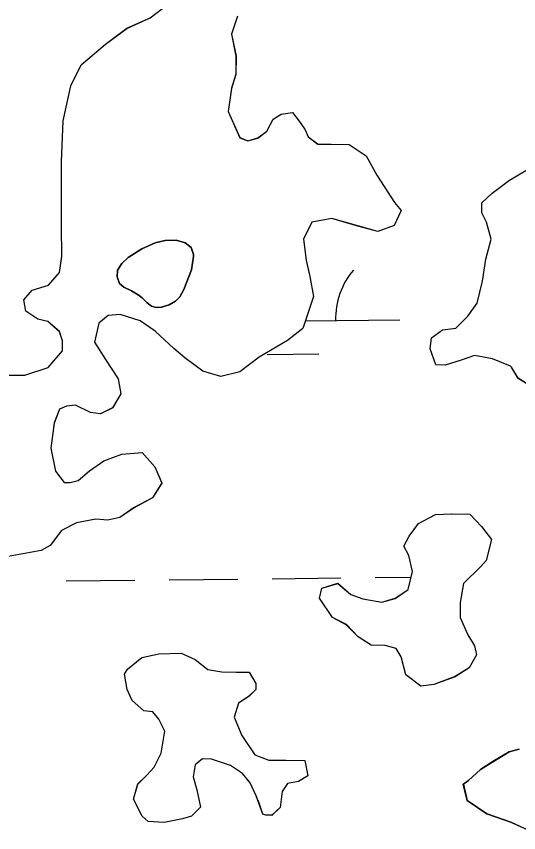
# Model space of a CAD drawing. Extents: x 3734862 to 3772949, y 391520 to 417239.
# Drawn here: x 3746346.4 to 3746580.6, y 412498.1 to 412878.8 of the extents above; entities that cross this region are included whole.
import ezdxf

# ---------------------------------------------------------------- set-up
doc = ezdxf.new("R2010")
doc.units = 0
doc.layers.add('V-TOPO-SHOR', color=7, linetype='Continuous')
doc.layers.add('V-WETL-SWMP', color=7, linetype='Continuous')

msp = doc.modelspace()

# ---------------------------------------------------------------- linework, layer by layer
at = {"layer": 'V-TOPO-SHOR'}
for points in [[(3746342.87, 412711.53), (3746350.37, 412711.41), (3746361.2, 412714.98), (3746367.89, 412722.84), (3746367.97, 412727.52), (3746366.63, 412731.76), (3746361.09, 412736.54), (3746356.42, 412737.55), (3746350.86, 412741.39), (3746350, 412746.56), (3746353.83, 412751.18), (3746361.36, 412753.41), (3746366.62, 412759.41), (3746367.67, 412766.89), (3746367.43, 412780.95), (3746367.46, 412810.94), (3746368.24, 412830.14), (3746371.78, 412846.49), (3746376.63, 412856.25), (3746388.03, 412865.9), (3746397.99, 412873.24), (3746408.85, 412878.21), (3746417.39, 412884.63)], [(3746449.63, 412878.96), (3746446.69, 412870.57), (3746448.86, 412860.22), (3746448.72, 412851.79), (3746446.74, 412845.26), (3746445.16, 412834.51), (3746450.58, 412822.24), (3746454.31, 412820.77), (3746459.02, 412822.1), (3746463.29, 412825.31), (3746466.19, 412830.89), (3746469.97, 412833.17), (3746475.14, 412834.02), (3746478.81, 412829.28), (3746481.1, 412825.96)], [(3746481.1, 412825.96), (3746482.45, 412822.66), (3746487.08, 412819.3), (3746493.18, 412819.2), (3746501.61, 412819.06), (3746509.49, 412813.78), (3746514.5, 412804.79), (3746522.72, 412792.01), (3746525.94, 412788.21), (3746522.55, 412781.23), (3746515, 412778.54), (3746505.67, 412781.04), (3746493.55, 412784.52), (3746484.15, 412782.8), (3746480.27, 412774.89), (3746481.51, 412765.03), (3746483.27, 412757.51), (3746484.98, 412748.11), (3746480.06, 412733.19), (3746472.94, 412727.69), (3746459.69, 412719.93), (3746450.68, 412713.05), (3746441.74, 412710.86), (3746433.34, 412713.34), (3746425.01, 412719.56), (3746419.92, 412723.86), (3746411.15, 412731.97), (3746404.2, 412736.77), (3746394.88, 412739.74), (3746389.25, 412739.36), (3746384.97, 412735.68), (3746382.95, 412726.81), (3746387.98, 412718.76), (3746393.92, 412709.76), (3746395.21, 412702.71), (3746391.36, 412696.21), (3746385.69, 412693.49), (3746381.01, 412694.04), (3746374.04, 412697.43), (3746369.81, 412697.03), (3746366.51, 412695.68), (3746364.06, 412689.16), (3746362.47, 412677.47), (3746364.63, 412666.66), (3746368.77, 412661.44), (3746371.58, 412661.39), (3746375.34, 412662.27), (3746380.57, 412666.87), (3746387.2, 412671.45), (3746395.69, 412674.59), (3746405.07, 412675.37), (3746411.06, 412668.71), (3746414.21, 412661.17), (3746409.88, 412654.21), (3746401.38, 412649.66), (3746394.74, 412645.08), (3746389.1, 412643.77), (3746383.48, 412644.33), (3746374.55, 412642.6), (3746367.46, 412638.97), (3746362.19, 412632.02), (3746357.94, 412629.75), (3746339.14, 412626.31)], [(3746568.39, 412719.1), (3746559.98, 412720.64), (3746553.85, 412718.4), (3746546.32, 412716.18), (3746542.1, 412716.25), (3746539.42, 412723.79), (3746539.97, 412728.93), (3746545.18, 412732.6), (3746551.29, 412733.43), (3746557, 412738.96), (3746561.32, 412744.99), (3746563.83, 412755.25), (3746565.4, 412765.54), (3746567.9, 412774.87), (3746565.69, 412782.87), (3746563.41, 412787.13), (3746563.49, 412791.81), (3746568.25, 412796.42), (3746576.31, 412802.38), (3746584.83, 412807.39)], [(3746424.57, 412751.43), (3746428.03, 412760.54), (3746429.11, 412766.86), (3746429.03, 412767.74), (3746428.01, 412770.97), (3746425.12, 412773.26), (3746420.95, 412774.5), (3746415.77, 412774.29), (3746411.18, 412773.2), (3746404.99, 412770.37), (3746398.58, 412766.29), (3746395.61, 412763.51), (3746393.61, 412760.42), (3746393.46, 412757.4), (3746394.58, 412754.26), (3746396.51, 412752.57), (3746400.08, 412750.85), (3746403.27, 412748.95), (3746405.1, 412747.46), (3746407.4, 412745.18), (3746409.43, 412743.68), (3746411.66, 412742.96), (3746414.19, 412743.12), (3746417.62, 412744.23), (3746420.58, 412746.03), (3746422.66, 412747.95), (3746424.57, 412751.43)], [(3746586.46, 412706.15), (3746580.43, 412710), (3746577.23, 412715.21), (3746576.77, 412715.68), (3746568.39, 412719.1)], [(3746560.98, 412580.98), (3746557.6, 412574.94), (3746550.98, 412570.84), (3746541.08, 412567.25), (3746534.97, 412566.41), (3746528.03, 412571.68), (3746525.82, 412580.15), (3746523.54, 412583.94), (3746518.42, 412585.43), (3746511.85, 412585.53), (3746505.83, 412589.38), (3746500.3, 412595.09), (3746493.79, 412598.48), (3746487.85, 412607.48), (3746488.86, 412612.15), (3746496.39, 412614.37), (3746502.4, 412609.12), (3746507.99, 412607.15), (3746516.87, 412605.6), (3746522.99, 412607.37), (3746529.15, 412611.49), (3746531.16, 412619.89), (3746529.41, 412627.42), (3746527.14, 412631.68), (3746529.55, 412636.32), (3746533.87, 412642.34), (3746541.9, 412646.43), (3746549.41, 412646.78), (3746557.84, 412646.64), (3746563.37, 412640.92), (3746567.95, 412634.76), (3746565.45, 412624.96), (3746563.06, 412622.18), (3746554.97, 412614.35), (3746553.42, 412605.47), (3746553.3, 412598.45), (3746556.92, 412590.42), (3746560.12, 412585.22), (3746560.98, 412580.98)], [(3746432.37, 412509.98), (3746428.08, 412505.83), (3746423.84, 412504.49), (3746415.38, 412502.76), (3746407.89, 412503.35), (3746405.12, 412505.74), (3746401.03, 412513.77), (3746403.02, 412520.77), (3746407.31, 412524.92), (3746410.65, 412528.61), (3746414.03, 412535.11), (3746415.6, 412545.4), (3746412.89, 412551.07), (3746410.13, 412554.39), (3746405.92, 412554.93), (3746400.37, 412559.71), (3746398.12, 412564.9), (3746396.83, 412571.95), (3746398.27, 412574.27), (3746404.92, 412579.78), (3746412.91, 412581.52), (3746423.23, 412581.82), (3746429.74, 412578.91), (3746435.75, 412574.12), (3746442.3, 412573.08), (3746448.86, 412572.97), (3746454.95, 412572.87), (3746458.14, 412567.67), (3746458.1, 412564.85), (3746454.77, 412561.63), (3746450.03, 412558.43), (3746448.05, 412551.9), (3746451.65, 412543.41), (3746457.6, 412534.4), (3746464.12, 412531.96), (3746472.08, 412531.82), (3746480.99, 412531.68), (3746482.28, 412524.63), (3746478.01, 412521.89), (3746472.85, 412521.04), (3746470.44, 412517.32), (3746469.38, 412509.84), (3746465.57, 412506.16), (3746462.76, 412506.2), (3746461.37, 412506.7), (3746459.58, 412511.88), (3746458.22, 412515.18), (3746455.51, 412521.32), (3746451.83, 412525.59), (3746446.27, 412529.43), (3746437.42, 412532.39), (3746433.2, 412532.46), (3746429.88, 412529.7), (3746428.85, 412524.09), (3746430.62, 412517.98), (3746431.49, 412513.74), (3746432.37, 412509.98)], [(3746580.89, 412537.08), (3746576.18, 412535.75), (3746568.6, 412531.19), (3746562.92, 412527.53), (3746557.22, 412522.47), (3746554.85, 412520.63)], [(3746554.85, 412520.63), (3746556.6, 412513.11), (3746565.87, 412506.86), (3746577.05, 412502.93), (3746587.75, 412498.07)]]:
    msp.add_lwpolyline(points, dxfattribs=at)
at = {"layer": 'V-WETL-SWMP'}
for p, q in [((3746408.85, 412878.19), (3746417.39, 412884.62)), ((3746397.99, 412873.22), (3746408.85, 412878.19)), ((3746449.63, 412878.94), (3746446.68, 412870.55)), ((3746388.03, 412865.88), (3746397.99, 412873.22)), ((3746446.68, 412870.55), (3746448.85, 412860.2)), ((3746376.63, 412856.23), (3746388.03, 412865.88)), ((3746448.85, 412860.2), (3746448.72, 412851.77)), ((3746371.78, 412846.47), (3746376.63, 412856.23)), ((3746448.72, 412851.77), (3746446.74, 412845.24)), ((3746368.23, 412830.13), (3746371.78, 412846.47)), ((3746446.74, 412845.24), (3746445.15, 412834.49)), ((3746445.15, 412834.49), (3746450.58, 412822.22)), ((3746469.97, 412833.15), (3746475.14, 412834)), ((3746475.14, 412834), (3746478.81, 412829.26)), ((3746367.45, 412810.93), (3746368.23, 412830.13)), ((3746463.28, 412825.29), (3746466.18, 412830.87)), ((3746466.18, 412830.87), (3746469.97, 412833.15)), ((3746478.81, 412829.26), (3746481.1, 412825.94)), ((3746459.01, 412822.08), (3746463.28, 412825.29)), ((3746481.1, 412825.94), (3746482.45, 412822.64)), ((3746482.45, 412822.64), (3746487.08, 412819.28)), ((3746450.58, 412822.22), (3746454.3, 412820.75)), ((3746454.3, 412820.75), (3746459.01, 412822.08)), ((3746487.08, 412819.28), (3746501.6, 412819.04)), ((3746501.6, 412819.04), (3746509.48, 412813.76)), ((3746367.43, 412780.94), (3746367.45, 412810.93)), ((3746509.48, 412813.76), (3746514.49, 412804.78)), ((3746576.31, 412802.36), (3746584.82, 412807.38)), ((3746514.49, 412804.78), (3746522.72, 412791.99)), ((3746568.24, 412796.4), (3746576.31, 412802.36)), ((3746563.48, 412791.79), (3746568.24, 412796.4)), ((3746522.72, 412791.99), (3746525.94, 412788.19)), ((3746563.41, 412787.11), (3746563.48, 412791.79)), ((3746525.94, 412788.19), (3746522.54, 412781.22)), ((3746493.54, 412784.5), (3746484.14, 412782.78)), ((3746505.67, 412781.02), (3746493.54, 412784.5)), ((3746565.68, 412782.85), (3746563.41, 412787.11)), ((3746367.67, 412766.88), (3746367.43, 412780.94)), ((3746484.14, 412782.78), (3746480.26, 412774.88)), ((3746515, 412778.53), (3746505.67, 412781.02)), ((3746522.54, 412781.22), (3746515, 412778.53)), ((3746567.89, 412774.85), (3746565.68, 412782.85)), ((3746480.26, 412774.88), (3746481.51, 412765.02)), ((3746565.4, 412765.52), (3746567.89, 412774.85)), ((3746366.61, 412759.39), (3746367.67, 412766.88)), ((3746563.82, 412755.24), (3746565.4, 412765.52)), ((3746481.51, 412765.02), (3746483.26, 412757.49)), ((3746361.36, 412753.39), (3746366.61, 412759.39)), ((3746483.26, 412757.49), (3746484.98, 412748.09)), ((3746561.31, 412744.97), (3746563.82, 412755.24)), ((3746350, 412746.55), (3746353.82, 412751.17)), ((3746353.82, 412751.17), (3746361.36, 412753.39)), ((3746350.85, 412741.38), (3746350, 412746.55)), ((3746484.98, 412748.09), (3746480.05, 412733.18)), ((3746557, 412738.95), (3746561.31, 412744.97)), ((3746356.41, 412737.54), (3746350.85, 412741.38)), ((3746389.25, 412739.35), (3746384.97, 412735.67)), ((3746394.87, 412739.72), (3746389.25, 412739.35)), ((3746404.2, 412736.76), (3746394.87, 412739.72)), ((3746551.28, 412733.42), (3746557, 412738.95)), ((3746361.08, 412736.52), (3746356.41, 412737.54)), ((3746366.63, 412731.75), (3746361.08, 412736.52)), ((3746384.97, 412735.67), (3746382.95, 412726.8)), ((3746411.15, 412731.96), (3746404.2, 412736.76)), ((3746481.24, 412736.78), (3746525.27, 412737.24)), ((3746367.97, 412727.51), (3746366.63, 412731.75)), ((3746419.92, 412723.85), (3746411.15, 412731.96)), ((3746480.05, 412733.18), (3746472.93, 412727.67)), ((3746539.96, 412728.92), (3746545.18, 412732.58)), ((3746545.18, 412732.58), (3746551.28, 412733.42)), ((3746367.89, 412722.83), (3746367.97, 412727.51)), ((3746472.93, 412727.67), (3746459.69, 412719.92)), ((3746539.41, 412723.77), (3746539.96, 412728.92)), ((3746382.95, 412726.8), (3746387.97, 412718.75)), ((3746425, 412719.55), (3746419.92, 412723.85)), ((3746542.1, 412716.23), (3746539.41, 412723.77)), ((3746361.2, 412714.97), (3746367.89, 412722.83)), ((3746433.34, 412713.32), (3746425, 412719.55)), ((3746459.69, 412719.92), (3746450.67, 412713.04)), ((3746463.44, 412721.16), (3746487.44, 412721.41)), ((3746559.98, 412720.63), (3746553.85, 412718.38)), ((3746568.39, 412719.08), (3746559.98, 412720.63)), ((3746387.97, 412718.75), (3746393.92, 412709.75)), ((3746546.32, 412716.16), (3746542.1, 412716.23)), ((3746553.85, 412718.38), (3746546.32, 412716.16)), ((3746576.77, 412715.67), (3746568.39, 412719.08)), ((3746577.23, 412715.19), (3746576.77, 412715.67)), ((3746350.36, 412711.4), (3746361.2, 412714.97)), ((3746441.73, 412710.84), (3746433.34, 412713.32)), ((3746450.67, 412713.04), (3746441.73, 412710.84)), ((3746580.42, 412709.98), (3746577.23, 412715.19)), ((3746342.87, 412711.52), (3746350.36, 412711.4)), ((3746393.92, 412709.75), (3746395.21, 412702.7)), ((3746586.45, 412706.14), (3746580.42, 412709.98)), ((3746395.21, 412702.7), (3746391.35, 412696.2)), ((3746369.81, 412697.02), (3746366.51, 412695.67)), ((3746374.03, 412697.42), (3746369.81, 412697.02)), ((3746381.01, 412694.03), (3746374.03, 412697.42)), ((3746366.51, 412695.67), (3746364.06, 412689.15)), ((3746385.69, 412693.48), (3746381.01, 412694.03)), ((3746391.35, 412696.2), (3746385.69, 412693.48)), ((3746364.06, 412689.15), (3746362.46, 412677.46)), ((3746362.46, 412677.46), (3746364.63, 412666.65)), ((3746387.2, 412671.43), (3746395.69, 412674.58)), ((3746395.69, 412674.58), (3746405.07, 412675.36)), ((3746405.07, 412675.36), (3746411.05, 412668.7)), ((3746380.57, 412666.86), (3746387.2, 412671.43)), ((3746364.63, 412666.65), (3746368.76, 412661.43)), ((3746375.34, 412662.26), (3746380.57, 412666.86)), ((3746411.05, 412668.7), (3746414.21, 412661.15)), ((3746368.76, 412661.43), (3746371.57, 412661.38)), ((3746371.57, 412661.38), (3746375.34, 412662.26)), ((3746414.21, 412661.15), (3746409.88, 412654.2)), ((3746409.88, 412654.2), (3746401.37, 412649.65)), ((3746401.37, 412649.65), (3746394.74, 412645.07)), ((3746383.48, 412644.32), (3746374.55, 412642.59)), ((3746389.09, 412643.76), (3746383.48, 412644.32)), ((3746394.74, 412645.07), (3746389.09, 412643.76)), ((3746533.87, 412642.33), (3746541.9, 412646.42)), ((3746541.9, 412646.42), (3746549.4, 412646.76)), ((3746549.4, 412646.76), (3746557.83, 412646.62)), ((3746557.83, 412646.62), (3746563.36, 412640.91)), ((3746374.55, 412642.59), (3746367.46, 412638.96)), ((3746529.55, 412636.31), (3746533.87, 412642.33)), ((3746563.36, 412640.91), (3746567.95, 412634.74)), ((3746367.46, 412638.96), (3746362.19, 412632.01)), ((3746527.13, 412631.66), (3746529.55, 412636.31)), ((3746362.19, 412632.01), (3746357.94, 412629.74)), ((3746567.95, 412634.74), (3746565.45, 412624.95)), ((3746357.94, 412629.74), (3746339.14, 412626.3)), ((3746529.41, 412627.41), (3746527.13, 412631.66)), ((3746531.16, 412619.88), (3746529.41, 412627.41)), ((3746565.45, 412624.95), (3746563.06, 412622.17)), ((3746563.06, 412622.17), (3746554.97, 412614.34)), ((3746465.7, 412616.54), (3746497.7, 412616.88)), ((3746513.7, 412617.05), (3746530.52, 412617.22)), ((3746529.15, 412611.48), (3746531.16, 412619.88)), ((3746369.71, 412615.52), (3746401.7, 412615.86)), ((3746417.7, 412616.03), (3746449.7, 412616.37)), ((3746488.86, 412612.14), (3746496.39, 412614.36)), ((3746496.39, 412614.36), (3746502.4, 412609.11)), ((3746554.97, 412614.34), (3746553.41, 412605.46)), ((3746487.84, 412607.47), (3746488.86, 412612.14)), ((3746502.4, 412609.11), (3746507.99, 412607.14)), ((3746522.99, 412607.36), (3746529.15, 412611.48)), ((3746493.79, 412598.47), (3746487.84, 412607.47)), ((3746507.99, 412607.14), (3746516.87, 412605.59)), ((3746516.87, 412605.59), (3746522.99, 412607.36)), ((3746553.41, 412605.46), (3746553.3, 412598.43)), ((3746500.29, 412595.08), (3746493.79, 412598.47)), ((3746553.3, 412598.43), (3746556.92, 412590.41)), ((3746505.82, 412589.37), (3746500.29, 412595.08)), ((3746556.92, 412590.41), (3746560.11, 412585.2)), ((3746511.85, 412585.52), (3746505.82, 412589.37)), ((3746518.41, 412585.42), (3746511.85, 412585.52)), ((3746523.54, 412583.93), (3746518.41, 412585.42)), ((3746525.82, 412580.14), (3746523.54, 412583.93)), ((3746560.11, 412585.2), (3746560.98, 412580.97)), ((3746398.27, 412574.26), (3746404.92, 412579.77)), ((3746404.92, 412579.77), (3746412.91, 412581.51)), ((3746412.91, 412581.51), (3746423.23, 412581.81)), ((3746423.23, 412581.81), (3746429.74, 412578.9)), ((3746429.74, 412578.9), (3746435.75, 412574.11)), ((3746528.03, 412571.67), (3746525.82, 412580.14)), ((3746560.98, 412580.97), (3746557.6, 412574.93)), ((3746557.6, 412574.93), (3746550.98, 412570.83)), ((3746396.82, 412571.94), (3746398.27, 412574.26)), ((3746398.11, 412564.89), (3746396.82, 412571.94)), ((3746435.75, 412574.11), (3746442.3, 412573.07)), ((3746442.3, 412573.07), (3746454.95, 412572.86)), ((3746454.95, 412572.86), (3746458.14, 412567.66)), ((3746534.97, 412566.4), (3746528.03, 412571.67)), ((3746458.14, 412567.66), (3746458.09, 412564.84)), ((3746541.08, 412567.24), (3746534.97, 412566.4)), ((3746550.98, 412570.83), (3746541.08, 412567.24)), ((3746400.37, 412559.7), (3746398.11, 412564.89)), ((3746458.09, 412564.84), (3746454.76, 412561.62)), ((3746405.92, 412554.92), (3746400.37, 412559.7)), ((3746454.76, 412561.62), (3746450.02, 412558.42)), ((3746450.02, 412558.42), (3746448.04, 412551.89)), ((3746410.13, 412554.38), (3746405.92, 412554.92)), ((3746412.88, 412551.06), (3746410.13, 412554.38)), ((3746448.04, 412551.89), (3746451.65, 412543.4)), ((3746415.6, 412545.39), (3746412.88, 412551.06)), ((3746414.03, 412535.11), (3746415.6, 412545.39)), ((3746451.65, 412543.4), (3746457.6, 412534.4)), ((3746576.18, 412535.74), (3746580.88, 412537.07)), ((3746410.64, 412528.6), (3746414.03, 412535.11)), ((3746457.6, 412534.4), (3746464.12, 412531.95)), ((3746568.6, 412531.18), (3746576.18, 412535.74)), ((3746429.87, 412529.69), (3746428.85, 412524.09)), ((3746433.2, 412532.45), (3746429.87, 412529.69)), ((3746437.42, 412532.38), (3746433.2, 412532.45)), ((3746446.27, 412529.43), (3746437.42, 412532.38)), ((3746451.83, 412525.59), (3746446.27, 412529.43)), ((3746464.12, 412531.95), (3746480.98, 412531.67)), ((3746480.98, 412531.67), (3746482.28, 412524.62)), ((3746562.92, 412527.52), (3746568.6, 412531.18)), ((3746407.3, 412524.91), (3746410.64, 412528.6)), ((3746455.51, 412521.31), (3746451.83, 412525.59)), ((3746557.21, 412522.46), (3746562.92, 412527.52)), ((3746403.02, 412520.76), (3746407.3, 412524.91)), ((3746428.85, 412524.09), (3746430.62, 412517.97)), ((3746478.01, 412521.88), (3746472.84, 412521.03)), ((3746482.28, 412524.62), (3746478.01, 412521.88)), ((3746554.84, 412520.62), (3746557.21, 412522.46)), ((3746401.03, 412513.76), (3746403.02, 412520.76)), ((3746430.62, 412517.97), (3746432.36, 412509.97)), ((3746458.22, 412515.17), (3746455.51, 412521.31)), ((3746472.84, 412521.03), (3746470.44, 412517.32)), ((3746556.59, 412513.1), (3746554.84, 412520.62)), ((3746459.57, 412511.87), (3746458.22, 412515.17)), ((3746470.44, 412517.32), (3746469.38, 412509.84)), ((3746405.12, 412505.73), (3746401.03, 412513.76)), ((3746461.36, 412506.69), (3746459.57, 412511.87)), ((3746565.86, 412506.86), (3746556.59, 412513.1)), ((3746432.36, 412509.97), (3746428.08, 412505.83)), ((3746462.76, 412506.2), (3746461.36, 412506.69)), ((3746465.57, 412506.15), (3746462.76, 412506.2)), ((3746469.38, 412509.84), (3746465.57, 412506.15)), ((3746577.05, 412502.92), (3746565.86, 412506.86)), ((3746407.89, 412503.34), (3746405.12, 412505.73)), ((3746415.38, 412502.75), (3746407.89, 412503.34)), ((3746423.84, 412504.49), (3746415.38, 412502.75)), ((3746428.08, 412505.83), (3746423.84, 412504.49)), ((3746587.75, 412498.06), (3746577.05, 412502.92))]:
    msp.add_line(p, q, dxfattribs=at)
msp.add_lwpolyline([(3746424.57, 412751.43), (3746422.66, 412747.95), (3746420.58, 412746.04), (3746417.62, 412744.23), (3746414.19, 412743.12), (3746411.66, 412742.96), (3746409.43, 412743.68), (3746407.4, 412745.18), (3746405.1, 412747.46), (3746403.27, 412748.95), (3746400.08, 412750.85), (3746396.51, 412752.57), (3746394.58, 412754.26), (3746393.46, 412757.4), (3746393.61, 412760.42), (3746395.61, 412763.51), (3746398.58, 412766.29), (3746404.99, 412770.37), (3746411.18, 412773.2), (3746415.78, 412774.29), (3746420.95, 412774.5), (3746425.12, 412773.26), (3746428.01, 412770.97), (3746429.03, 412767.74), (3746429.11, 412766.86), (3746428.03, 412760.54)], close=True, dxfattribs=at)
msp.add_arc((3746530.51, 412737.77), 35.25, 139.8333, 181.377, dxfattribs=at)

doc.saveas('drawing.dxf')
